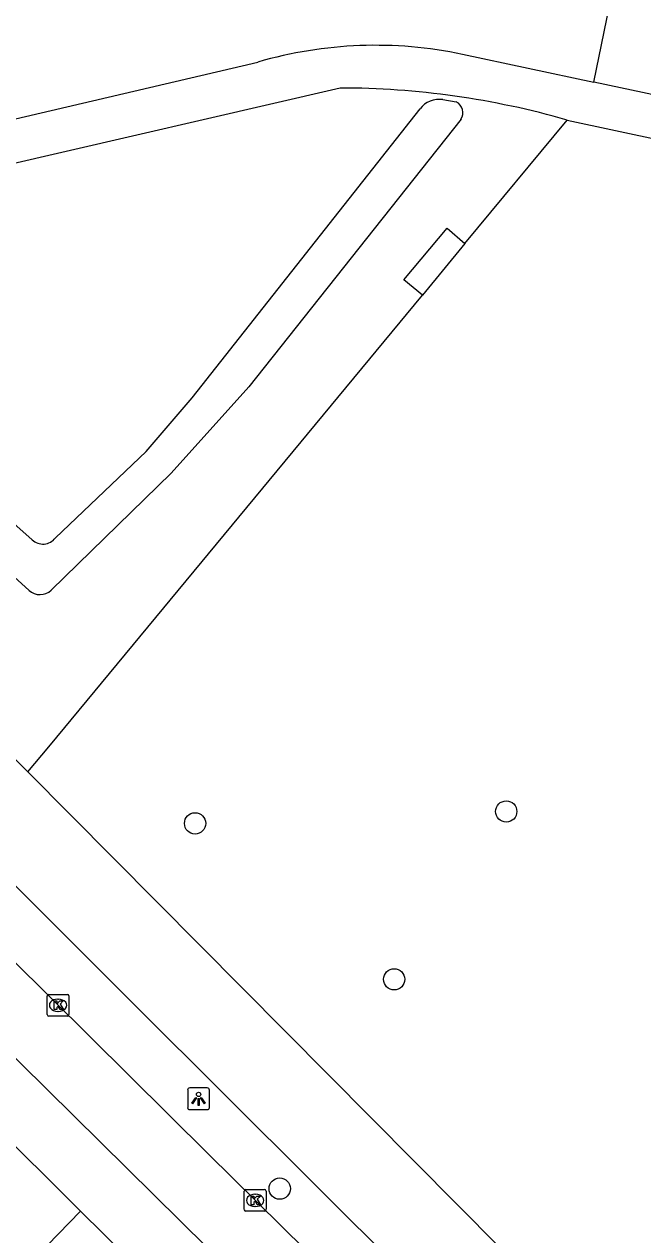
# Model space of a CAD drawing. Extents: x 157767 to 159171, y 387842 to 389425.
# Drawn here: x 158847.2 to 158875.7, y 388627.2 to 388682.8 of the extents above; entities that cross this region are included whole.
import ezdxf

# ---------------------------------------------------------------- set-up
doc = ezdxf.new("R2010")
doc.units = 0
for name, color, linetype in [('IMGEO_Boom', 7, 'Continuous'), ('IMGEO_Fietspad_gesloten', 7, 'Continuous'), ('IMGEO_Groenvoorziening', 7, 'Continuous'), ('IMGEO_Kolk', 7, 'Continuous'), ('IMGEO_Lichtpunt', 7, 'Continuous'), ('IMGEO_Pand', 7, 'Continuous'), ('IMGEO_Voetpad_gesloten', 7, 'Continuous'), ('IMGEO_Voetpad_open', 7, 'Continuous'), ('IMGEO_Waterloop', 7, 'Continuous')]:
    doc.layers.add(name, color=color, linetype=linetype)

msp = doc.modelspace()

# ---------------------------------------------------------------- linework, layer by layer
at = {"layer": 'IMGEO_Boom'}
for centre in [(158869.387, 388646.656), (158855.096, 388646.108), (158864.24, 388638.943), (158858.984, 388629.327)]:
    msp.add_circle(centre, 0.489, dxfattribs=at)
at = {"layer": 'IMGEO_Fietspad_gesloten'}
for points in [[(158826.059, 388659.809), (158830.167, 388657.971), (158839.65, 388650.427), (158852.321, 388637.762), (158872.967, 388617.185)], [(158847.414, 388648.473), (158845.428, 388650.459), (158840.383, 388654.989), (158834.525, 388659.875)], [(158876.988, 388618.656), (158847.414, 388648.473)]]:
    msp.add_lwpolyline(points, dxfattribs=at)
at = {"layer": 'IMGEO_Groenvoorziening'}
for points in [[(158873.408, 388680.171), (158874.959, 388687.723), (158823.477, 388698.959), (158819.185, 388688.005)], [(158867.491, 388672.751), (158872.188, 388678.431)], [(158847.414, 388648.473), (158848.374, 388649.634), (158865.537, 388670.388)]]:
    msp.add_lwpolyline(points, dxfattribs=at)
at = {"layer": 'IMGEO_Kolk'}
for p, q in [((158848.3, 388637.325), (158848.3, 388638.177)), ((158848.375, 388638.251), (158849.227, 388638.251)), ((158848.788, 388638.031), (158848.813, 388638.031)), ((158849.301, 388638.177), (158849.301, 388637.325)), ((158848.811, 388637.471), (158848.786, 388637.471)), ((158849.227, 388637.251), (158848.375, 388637.251)), ((158857.355, 388628.358), (158857.355, 388629.21)), ((158857.43, 388629.284), (158858.282, 388629.284)), ((158858.356, 388629.21), (158858.356, 388628.358)), ((158857.843, 388629.064), (158857.868, 388629.064)), ((158858.282, 388628.284), (158857.43, 388628.284)), ((158857.866, 388628.504), (158857.841, 388628.504))]:
    msp.add_line(p, q, dxfattribs=at)
for points in [[(158848.3, 388637.325), (158848.3, 388638.177)], [(158848.375, 388638.251), (158849.227, 388638.251)], [(158849.301, 388638.177), (158849.301, 388637.325)], [(158848.621, 388637.951), (158848.744, 388637.951), (158848.744, 388637.8), (158848.874, 388637.951), (158849.038, 388637.951), (158848.892, 388637.8), (158849.045, 388637.551), (158848.893, 388637.551), (158848.808, 388637.715), (158848.744, 388637.648), (158848.744, 388637.551), (158848.621, 388637.551), (158848.621, 388637.951)], [(158849.227, 388637.251), (158848.375, 388637.251)], [(158857.355, 388628.358), (158857.355, 388629.21)], [(158857.43, 388629.284), (158858.282, 388629.284)], [(158858.356, 388629.21), (158858.356, 388628.358)], [(158857.676, 388628.984), (158857.799, 388628.984), (158857.799, 388628.833), (158857.929, 388628.984), (158858.093, 388628.984), (158857.947, 388628.833), (158858.1, 388628.584), (158857.948, 388628.584), (158857.863, 388628.748), (158857.799, 388628.681), (158857.799, 388628.584), (158857.676, 388628.584), (158857.676, 388628.984)], [(158858.282, 388628.284), (158857.43, 388628.284)]]:
    msp.add_lwpolyline(points, dxfattribs=at)
for centre, start, end in [((158848.377, 388638.175), 91.552, 178.448), ((158848.377, 388638.175), 91.552, 178.448), ((158849.225, 388638.175), 1.552, 88.448), ((158849.225, 388638.175), 1.552, 88.448), ((158848.377, 388637.327), 181.552, 268.448), ((158848.377, 388637.327), 181.552, 268.448), ((158849.225, 388637.327), 271.552, 358.448), ((158849.225, 388637.327), 271.552, 358.448), ((158857.432, 388629.208), 91.552, 178.448), ((158857.432, 388629.208), 91.552, 178.448), ((158858.28, 388629.208), 1.552, 88.448), ((158858.28, 388629.208), 1.552, 88.448), ((158857.432, 388628.36), 181.552, 268.448), ((158857.432, 388628.36), 181.552, 268.448), ((158858.28, 388628.36), 271.552, 358.448), ((158858.28, 388628.36), 271.552, 358.448)]:
    msp.add_arc(centre, 0.0765, start, end, dxfattribs=at)
for centre, major_axis, ratio, start_param, end_param in [((158848.787, 388637.751), (-0.387, 0.002), 0.722429, 4.712389, 7.853982), ((158848.812, 388637.751), (-0.39, 0.002), 0.717154, 1.570796, 4.712389), ((158857.842, 388628.784), (-0.387, 0.002), 0.722429, 4.712389, 7.853982), ((158857.867, 388628.784), (-0.39, 0.002), 0.717154, 1.570796, 4.712389)]:
    msp.add_ellipse(centre, major_axis=major_axis, ratio=ratio, start_param=start_param, end_param=end_param, dxfattribs=at)
at = {"layer": 'IMGEO_Lichtpunt'}
for p, q in [((158854.754, 388633.855), (158854.754, 388633.048)), ((158854.754, 388633.855), (158854.754, 388633.048)), ((158855.656, 388633.95), (158854.848, 388633.95)), ((158855.656, 388633.95), (158854.848, 388633.95)), ((158855.75, 388633.048), (158855.75, 388633.855)), ((158855.75, 388633.048), (158855.75, 388633.855)), ((158854.848, 388632.954), (158855.656, 388632.954)), ((158854.848, 388632.954), (158855.656, 388632.954))]:
    msp.add_line(p, q, dxfattribs=at)
for points in [[(158855.128, 388633.519), (158855.167, 388633.491), (158854.979, 388633.229), (158854.941, 388633.256), (158855.128, 388633.519)], [(158855.23, 388633.471), (158855.277, 388633.471), (158855.277, 388633.149), (158855.23, 388633.149), (158855.23, 388633.471)], [(158855.34, 388633.491), (158855.378, 388633.518), (158855.565, 388633.256), (158855.526, 388633.228), (158855.34, 388633.491)]]:
    msp.add_lwpolyline(points, dxfattribs=at)
msp.add_circle((158855.253, 388633.653), 0.0994, dxfattribs=at)
for centre, start, end in [((158854.848, 388633.855), 90, 180), ((158854.848, 388633.855), 90, 180), ((158855.656, 388633.855), 0, 90), ((158855.656, 388633.855), 0, 90), ((158854.848, 388633.048), 180, 270), ((158854.848, 388633.048), 180, 270), ((158855.656, 388633.048), 270, 0), ((158855.656, 388633.048), 270, 360)]:
    msp.add_arc(centre, 0.0946, start, end, dxfattribs=at)
at = {"layer": 'IMGEO_Pand'}
for points in [[(158845.595, 388632.496), (158849.836, 388628.296)], [(158843.694, 388621.973), (158849.836, 388628.296)], [(158849.836, 388628.296), (158854.102, 388624.072)]]:
    msp.add_lwpolyline(points, dxfattribs=at)
at = {"layer": 'IMGEO_Voetpad_gesloten'}
for points in [[(158867.384, 388681.45), (158873.408, 388680.171)], [(158844.207, 388677.866), (158857.983, 388681.097)], [(158861.76, 388679.902), (158846.113, 388676.278)], [(158938.334, 388650.458), (158935.14, 388658.413), (158934.439, 388659.966), (158933.602, 388661.45), (158932.635, 388662.854), (158931.547, 388664.165), (158930.347, 388665.375), (158929.043, 388666.472), (158927.646, 388667.448), (158926.167, 388668.295), (158924.619, 388669.007), (158923.014, 388669.578), (158922.14, 388669.823), (158873.408, 388680.171)], [(158872.188, 388678.431), (158921.973, 388667.779)]]:
    msp.add_lwpolyline(points, dxfattribs=at)
for centre, radius, start, end in [((158863.391, 388662.432), 19.432, 78.1421, 106.1587), ((158861.695, 388641.746), 38.156, 74.0384, 89.9029)]:
    msp.add_arc(centre, radius, start, end, dxfattribs=at)
at = {"layer": 'IMGEO_Voetpad_open'}
for points in [[(158865.537, 388670.388), (158864.682, 388671.091), (158866.68, 388673.465), (158867.491, 388672.751)], [(158867.491, 388672.751), (158865.537, 388670.388)], [(158841.179, 388645.31), (158855.71, 388630.903), (158870.24, 388616.57)], [(158871.583, 388610.87), (158838.465, 388643.575)]]:
    msp.add_lwpolyline(points, dxfattribs=at)
at = {"layer": 'IMGEO_Waterloop'}
for points in [[(158866.478, 388679.369), (158867.088, 388679.261)], [(158852.847, 388663.206), (158854.956, 388665.659), (158865.427, 388678.943)], [(158867.31, 388678.466), (158857.564, 388666.169), (158854.001, 388662.201), (158848.483, 388656.825)], [(158837.2, 388668.404), (158847.614, 388659.139)], [(158847.469, 388656.814), (158835.962, 388667.293)], [(158848.675, 388659.226), (158852.847, 388663.206)]]:
    msp.add_lwpolyline(points, dxfattribs=at)
for centre, radius, start, end in [((158866.309, 388678.276), 1.106, 81.232, 142.8962), ((158866.853, 388678.767), 0.547, 326.6409, 64.5634), ((158848.105, 388659.662), 0.718, 226.81, 322.5653), ((158847.97, 388657.375), 0.752, 228.2517, 312.9913)]:
    msp.add_arc(centre, radius, start, end, dxfattribs=at)

doc.saveas('drawing.dxf')
